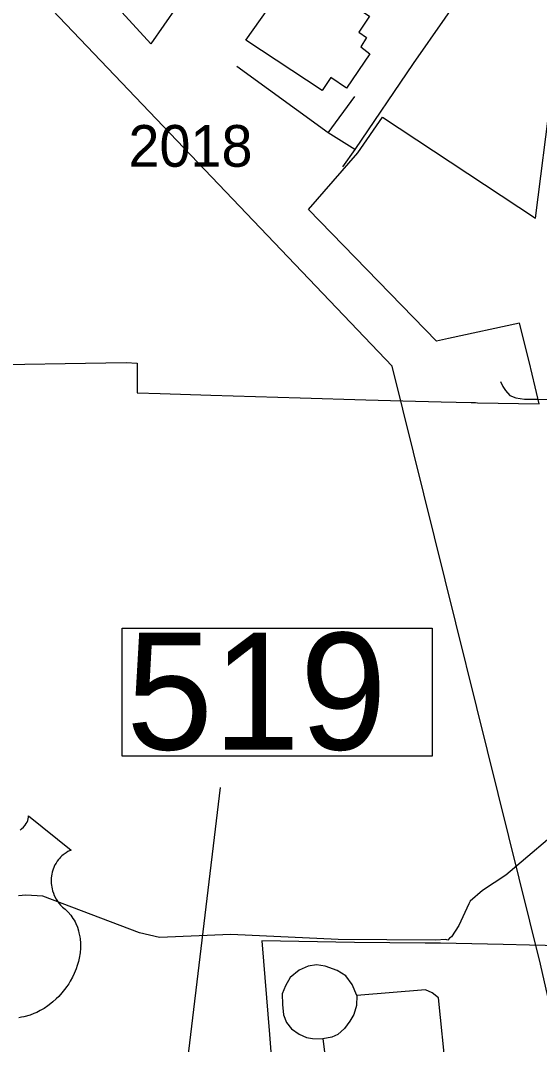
# Model space of a CAD drawing. Extents: x 2082433 to 2279600, y 546599 to 755198.
# Drawn here: x 2207267 to 2208822, y 648029 to 651098 of the extents above; entities that cross this region are included whole.
import ezdxf

# ---------------------------------------------------------------- set-up
doc = ezdxf.new("R2010")
doc.units = 0
for name, color, linetype in [('Exist Boundary Political City Limit New', 7, 'Continuous'), ('Exist Cultural Manufacturing Building Footprint', 7, 'Continuous'), ('Exist Hydrographic Misc Water Feature', 7, 'Continuous'), ('Exist Road Non-System Type 51', 7, 'Continuous'), ('Exist Road Primary US Shield CELL', 7, 'Continuous'), ('Exist Road Primary US Structure Standard Bridge Number Label', 7, 'Continuous'), ('Exist Road Secondary Type 51 Number Label', 7, 'Continuous'), ('Exist Utilities Electrical Transmission Line', 7, 'Continuous'), ('Map Preparation Boundary City Limit Buffer Line', 7, 'Continuous')]:
    doc.layers.add(name, color=color, linetype=linetype)

msp = doc.modelspace()

# ---------------------------------------------------------------- linework, layer by layer
at = {"layer": 'Exist Boundary Political City Limit New'}
for points in [[(2207774.2, 651197.5), (2207657.5, 651028.8), (2207493.8, 651208.6)], [(2207095.8, 650065.2), (2207583.2, 650073), (2207616.2, 650071.6), (2207616.5, 649982.1), (2207685.5, 649980), (2207837.5, 649975.4), (2208105, 649967.2), (2208302.2, 649961.6), (2208412.8, 649958.4), (2208527.8, 649955.6), (2208617.2, 649953.4), (2208630.8, 649953.1), (2208636.2, 649952.9), (2208821, 649949.2), (2208809.2, 650000), (2208791.5, 650076.8), (2208762.2, 650190.8), (2208550, 650145.4), (2208513.8, 650137.6), (2208130, 650532), (2208278.2, 650701.4), (2208352.2, 650808.5), (2208810.5, 650505.9), (2208856.8, 650875.1)], [(2208886.5, 648325.1), (2208791.8, 648327.2), (2208713.8, 648328.8), (2208525.2, 648332.4), (2208479.2, 648332.8), (2208268.2, 648334.9), (2207990, 648339.9), (2208013, 648059.1), (2208036.2, 647762.2)]]:
    msp.add_lwpolyline(points, dxfattribs=at)
at = {"layer": 'Exist Cultural Manufacturing Building Footprint'}
msp.add_lwpolyline([(2208087.8, 651259.9), (2208312.8, 651111.5), (2208280.8, 651063), (2208304.2, 651047.8), (2208287, 651019.6), (2208314, 650998.7), (2208244.2, 650896), (2208196.7, 650927.3), (2208171.2, 650888.6), (2207942.4, 651039.4), (2208008.6, 651132.4), (2207964.4, 651163.1), (2208003.7, 651219.5), (2208052.8, 651191.3)], close=True, dxfattribs=at)
at = {"layer": 'Exist Hydrographic Misc Water Feature'}
msp.add_lwpolyline([(2208912.5, 648698.4), (2208721.6, 648537), (2208651.9, 648490.3), (2208614.1, 648458.3), (2208610.2, 648450.4), (2208580.9, 648385.9), (2208559, 648351.8), (2208552.8, 648347.9), (2208547.3, 648341.9), (2208541.1, 648343.6), (2208511, 648341.7), (2208219.4, 648343.5), (2207897.3, 648359.3), (2207683.2, 648349.8), (2207623.3, 648363.4), (2207334.4, 648473.5), (2207282.7, 648476.8), (2207260.8, 648474.9)], dxfattribs=at)
at = {"layer": 'Exist Road Non-System Type 51'}
for p, q in [((2208188.9, 650762), (2207915.4, 650960.7)), ((2208188.9, 650762), (2208268.6, 650871.1)), ((2208268.6, 650711.7), (2208188.9, 650762)), ((2208480.5, 648193.3), (2208275, 648176.2)), ((2208173.1, 648046), (2208191.7, 647900.4))]:
    msp.add_line(p, q, dxfattribs=at)
for points in [[(2209279.7, 652250.5), (2208995.8, 651827.5), (2208591.2, 651182.7), (2208538.5, 651105.4), (2208444, 650969.3), (2208268.6, 650711.7), (2208231.8, 650660.2)], [(2208705.5, 650016.4), (2208712.5, 650001.4), (2208720.6, 649989.8), (2208733.3, 649974.8), (2208751.8, 649967.8), (2208777.3, 649963.2), (2208815.5, 649963.2), (2209205.1, 649962.5)], [(2208275, 648176.2), (2208260.5, 648209.3), (2208241.9, 648235.2), (2208216, 648251.4), (2208180.4, 648263.5), (2208153.7, 648268.3), (2208128.7, 648264.3), (2208102, 648252.2), (2208075.3, 648229.5), (2208060.7, 648205.3), (2208051, 648181), (2208051.8, 648149.5), (2208055.1, 648117.9), (2208064, 648095.3), (2208079.3, 648075.9), (2208102, 648060.5), (2208123.8, 648050), (2208141.6, 648046.8), (2208173.1, 648046)], [(2208542.7, 647942.9), (2208519.7, 648169.4), (2208501, 648183.9), (2208480.5, 648193.3)], [(2208275, 648176.2), (2208273.4, 648146.2), (2208266.1, 648118.7), (2208254, 648099.3), (2208237.8, 648077.5), (2208218.4, 648058.9), (2208199.8, 648050.8), (2208173.1, 648046)]]:
    msp.add_lwpolyline(points, dxfattribs=at)
at = {"layer": 'Exist Road Primary US Shield CELL'}
msp.add_lwpolyline([(2207265.6, 648671.7), (2207270.4, 648675.5), (2207276, 648680.7), (2207281.3, 648686.8), (2207284.4, 648691.3), (2207286.6, 648695.9), (2207288.7, 648700.8), (2207289.9, 648706), (2207290.5, 648710.5), (2207290.6, 648714.3), (2207419.2, 648611.8), (2207416.2, 648610.7), (2207409.2, 648607.3), (2207403.7, 648604), (2207394.8, 648597.8), (2207391, 648594.3), (2207387.2, 648590.8), (2207383.7, 648587), (2207380.7, 648583.4), (2207376.9, 648578.2), (2207373.6, 648573.1), (2207370.3, 648567.4), (2207367.9, 648562.4), (2207364, 648552.1), (2207362.1, 648545.6), (2207360.9, 648540), (2207359.4, 648528.5), (2207359, 648523.1), (2207359, 648517.7), (2207359.3, 648512), (2207359.8, 648506.5), (2207360.8, 648500.8), (2207361.7, 648495.8), (2207363.3, 648489.6), (2207365.6, 648482.5), (2207368.4, 648475.6), (2207374.3, 648464.4), (2207381.8, 648453), (2207387.2, 648446.6), (2207392.6, 648441.2), (2207400.5, 648434.5), (2207404.8, 648430.7), (2207409.7, 648425.7), (2207417.8, 648416.4), (2207421, 648412), (2207424.3, 648407), (2207427.4, 648401.9), (2207430.4, 648396.5), (2207432.8, 648391.7), (2207437.4, 648380.7), (2207440.7, 648370), (2207442.2, 648364.3), (2207444.6, 648351.7), (2207445.5, 648345.5), (2207446.5, 648333.2), (2207446.5, 648318.3), (2207445.4, 648304.2), (2207442.7, 648287.7), (2207440.5, 648277.8), (2207437.1, 648266.3), (2207433.9, 648256.4), (2207428, 648241.7), (2207422.8, 648231.1), (2207416, 648218.6), (2207411.4, 648211.1), (2207406, 648203), (2207399.2, 648193.7), (2207391.3, 648183.9), (2207381.8, 648173.5), (2207374.2, 648165.8), (2207364.1, 648156.8), (2207358.1, 648151.8), (2207349.4, 648145.3), (2207337.6, 648137.4), (2207325.9, 648130.6), (2207315.9, 648125.5), (2207307.1, 648121.7), (2207295.7, 648117.4), (2207276.7, 648112.1), (2207269.8, 648110.7), (2207261.6, 648109.5)], dxfattribs=at)
at = {"layer": 'Exist Road Primary US Structure Standard Bridge Number Label'}
msp.add_line((2207576.6, 646384.9), (2207866.8, 648799.6), dxfattribs=at)
msp.add_lwpolyline([(2207571.3, 649277.4), (2208500.3, 649277.4), (2208500.3, 648893.3), (2207571.3, 648893.3)], close=True, dxfattribs=at)
at = {"layer": 'Exist Utilities Electrical Transmission Line'}
msp.add_lwpolyline([(2209597.7, 646411.9), (2209543.1, 646499.6), (2209688.4, 646594.4), (2209046.2, 647537.7), (2209036.1, 647571.7), (2209015.8, 647615.5), (2208983.1, 647683.1), (2208952.7, 647766.9), (2208907.7, 647904.6), (2208825.3, 648269.8), (2208381.1, 650062), (2205593.5, 652983.6), (2205174.1, 653490.4), (2203999.9, 654532), (2202321, 656010.8), (2202058.4, 656006.5), (2200150, 657674.1), (2198221.9, 659238.2)], dxfattribs=at)
at = {"layer": 'Map Preparation Boundary City Limit Buffer Line'}
for points in [[(2207774.2, 651197.5), (2207657.5, 651028.8), (2207493.8, 651208.6)], [(2207095.8, 650065.2), (2207583.2, 650073), (2207616.2, 650071.6), (2207616.5, 649982.1), (2207685.5, 649980), (2207837.5, 649975.4), (2208105, 649967.2), (2208302.2, 649961.6), (2208412.8, 649958.4), (2208527.8, 649955.6), (2208617.2, 649953.4), (2208630.8, 649953.1), (2208636.2, 649952.9), (2208821, 649949.2), (2208809.2, 650000), (2208791.5, 650076.8), (2208762.2, 650190.8), (2208550, 650145.4), (2208513.8, 650137.6), (2208130, 650532), (2208278.2, 650701.4), (2208352.2, 650808.5), (2208810.5, 650505.9), (2208856.8, 650875.1)], [(2208886.5, 648325.1), (2208791.8, 648327.2), (2208713.8, 648328.8), (2208525.2, 648332.4), (2208479.2, 648332.8), (2208268.2, 648334.9), (2207990, 648339.9), (2208013, 648059.1), (2208036.2, 647762.2)]]:
    msp.add_lwpolyline(points, dxfattribs=at)

# ---------------------------------------------------------------- texts
at = {"layer": 'Exist Road Primary US Structure Standard Bridge Number Label'}
msp.add_text('519', height=350, dxfattribs=at).set_placement((2207583.8, 648913.1))
at = {"layer": 'Exist Road Secondary Type 51 Number Label'}
msp.add_text('2018', height=125, dxfattribs=at).set_placement((2207590.4, 650660))

doc.saveas('drawing.dxf')
